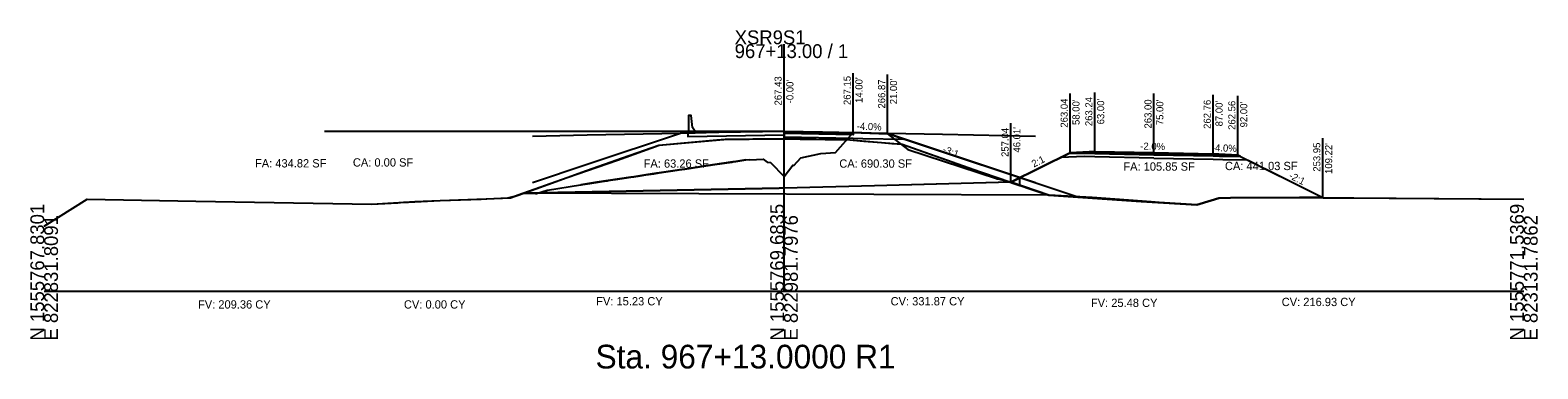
# Model space of a CAD drawing. Extents: x -26 to 823017, y -16 to 1558356.
# Drawn here: x 997.2 to 1302.8, y 6984.3 to 7052.8 of the extents above; entities that cross this region are included whole.
import ezdxf

# ---------------------------------------------------------------- set-up
doc = ezdxf.new("R2010")
doc.units = 0
for name, color, linetype in [('1', 7, 'Continuous'), ('ASPHALT_19MM1', 7, 'Continuous'), ('ASPHALT_9_5MM1', 7, 'Continuous'), ('CONST_DCH', 7, 'Continuous'), ('CONST_LV3', 7, 'Continuous'), ('Draft_XS_Grid', 7, 'Continuous'), ('Draft_XS_Text', 7, 'Continuous'), ('DTM_CORRIDOR', 7, 'Continuous'), ('DTM_P_FINISHED_GRADE2', 7, 'Continuous'), ('DTM_X_GROUND', 7, 'Continuous'), ('SLOPE_STAKES_FILL', 7, 'Continuous'), ('X_PROFILES_1', 7, 'Continuous'), ('X_TRANS_EOP', 7, 'Continuous'), ('XS_CELL', 7, 'Continuous'), ('XS_M_SHAPES_EARTHWORK', 7, 'Continuous'), ('XS_P_CONCRETE', 7, 'Continuous'), ('XS_P_DR_GRAVEL', 7, 'Continuous'), ('XS_P_GROUND', 7, 'Continuous'), ('XS_P_NULL_POINT', 7, 'Continuous'), ('XS_P_SHOULDER', 7, 'Continuous'), ('XS_P_SUBGRADE_GRANULAR', 7, 'Continuous'), ('XS_P_SUBGRADE_UNDERCUT', 7, 'Continuous'), ('XS_P_TX_CLEARZONE', 7, 'Continuous'), ('XS_P_TX_FS_BS', 7, 'Continuous'), ('XS_SHEET_EW_TX_AREA', 7, 'Continuous'), ('XS_SHEET_EW_TX_VOLUME', 7, 'Continuous')]:
    doc.layers.add(name, color=color, linetype=linetype)

msp = doc.modelspace()

# ---------------------------------------------------------------- linework, layer by layer
at = {"layer": '1'}
msp.add_lwpolyline([(1150, 7032.3), (1150, 7032.3), (1150, 7032.3), (1164, 7032.02), (1164, 7031.9), (1164, 7031.86), (1150, 7032.14), (1150, 7032.14), (1150, 7032.14)], dxfattribs=at)
at = {"layer": 'ASPHALT_19MM1'}
for points in [[(1150, 7032.14), (1150, 7032.14), (1150, 7032.14), (1164, 7031.86), (1164, 7031.7), (1164, 7031.65), (1150, 7031.93), (1150, 7031.93), (1150, 7031.93)], [(1213, 7027.87), (1225, 7027.63), (1237, 7027.39), (1237, 7027.59), (1225, 7027.83), (1213, 7028.07), (1213, 7027.87)]]:
    msp.add_lwpolyline(points, dxfattribs=at)
at = {"layer": 'ASPHALT_9_5MM1'}
msp.add_lwpolyline([(1150, 7032.43), (1150, 7032.43), (1150, 7032.43), (1164, 7032.15), (1164, 7032.05), (1164, 7032.02), (1150, 7032.3), (1150, 7032.3), (1150, 7032.3)], dxfattribs=at)
at = {"layer": 'CONST_LV3'}
for points in [[(1056.83, 7032.43), (1072.59, 7032.43), (1072.73, 7032.43), (1083.12, 7032.43), (1085.95, 7032.43), (1092.04, 7032.43), (1096.07, 7032.43), (1111.31, 7032.43), (1111.36, 7032.43), (1120.24, 7032.42), (1127.03, 7032.42), (1130.68, 7032.42), (1141.25, 7032.42), (1150, 7032.42)], [(1099, 7022.01), (1110.11, 7025.72), (1129, 7032.01), (1136.78, 7032.17), (1150, 7032.43), (1157.78, 7032.28), (1171, 7032.01), (1182.11, 7028.31), (1201, 7022.01)], [(1099, 7031.41), (1110.11, 7031.63), (1129, 7032.01), (1136.78, 7032.17), (1150, 7032.43), (1157.78, 7032.28), (1171, 7032.01), (1182.11, 7031.79), (1201, 7031.41)], [(1150, 7032.43), (1164, 7032.15)], [(1171, 7031.87), (1171, 7031.87), (1164, 7032.15)], [(1196.01, 7022.04), (1198.99, 7023.54), (1208, 7028.04), (1211.85, 7028.19), (1213, 7028.24)], [(1197.8, 7022.94), (1198.99, 7023.54), (1208, 7028.04), (1211.85, 7028.19), (1213, 7028.24), (1215.77, 7028.19), (1225, 7028), (1227.77, 7027.86), (1237, 7027.39), (1240.85, 7027.52), (1242, 7027.56), (1245.99, 7025.57), (1246.45, 7025.33), (1248.31, 7024.4), (1252.91, 7022.11), (1259.38, 7018.87), (1265.52, 7018.9), (1300, 7018.64)], [(1242, 7027.56), (1259.22, 7018.95)], [(1000, 7013.13), (1008.72, 7018.66), (1030.74, 7018.25), (1066.43, 7017.59), (1071.69, 7017.92), (1072.84, 7017.99), (1073.56, 7018.03), (1073.6, 7018.04), (1073.85, 7018.05), (1075.16, 7018.14), (1080.27, 7018.35), (1088.6, 7018.66), (1089.59, 7018.69), (1089.78, 7018.7), (1094.01, 7018.91), (1094.55, 7018.93), (1095.89, 7019.41), (1097.26, 7019.9)]]:
    msp.add_lwpolyline(points, dxfattribs=at)
at = {"layer": 'DTM_P_FINISHED_GRADE2'}
msp.add_lwpolyline([(1097.26, 7019.82), (1099.62, 7019.87), (1099.89, 7019.87), (1100.64, 7019.89), (1102.02, 7020.47), (1108.71, 7021.53), (1108.84, 7021.56), (1108.93, 7021.58), (1109.19, 7021.61), (1110.65, 7021.83), (1114.01, 7022.34), (1114.14, 7022.36), (1114.36, 7022.39), (1116.34, 7022.69), (1118.94, 7023.08), (1119.24, 7023.12), (1119.54, 7023.17), (1120.85, 7023.36), (1122, 7023.54), (1123.61, 7023.78), (1124.71, 7023.94), (1126.54, 7024.22), (1127.49, 7024.36), (1128.77, 7024.55), (1129.29, 7024.63), (1129.73, 7024.69), (1129.89, 7024.72), (1134.15, 7025.36), (1135.07, 7025.49), (1135.43, 7025.55), (1135.5, 7025.56), (1139.39, 7026.14), (1139.65, 7026.18), (1140.22, 7026.27), (1140.24, 7026.27), (1142.27, 7026.57), (1143.07, 7026.63), (1143.1, 7026.62), (1145.78, 7026.76), (1146.56, 7026.12), (1147.26, 7026.05), (1150, 7023.22), (1151.81, 7025.48), (1152, 7025.46), (1153.43, 7027.01), (1157.48, 7027.87), (1160.47, 7028.06), (1164, 7032.15), (1165.67, 7032.08), (1171, 7031.87), (1175.13, 7028.7), (1193.09, 7022.79), (1193.22, 7022.78), (1193.49, 7022.76), (1196.01, 7022.04), (1196.34, 7022.21), (1197.8, 7022.94)], dxfattribs=at)
at = {"layer": 'DTM_X_GROUND'}
for points in [[(1000, 7013.13), (1008.72, 7018.66), (1030.74, 7018.25), (1066.43, 7017.59), (1071.69, 7017.92), (1072.84, 7017.99), (1073.56, 7018.03), (1073.6, 7018.04), (1073.85, 7018.05), (1075.16, 7018.11), (1080.27, 7018.33), (1088.6, 7018.64), (1089.59, 7018.69), (1089.78, 7018.7), (1094.01, 7018.91), (1094.55, 7019.05), (1095.89, 7019.4), (1097.26, 7019.82), (1099.62, 7019.87), (1099.89, 7019.87), (1100.64, 7019.89), (1102.02, 7020.47), (1108.71, 7021.53), (1108.84, 7021.56), (1108.93, 7021.58), (1109.19, 7021.61), (1110.65, 7021.83), (1114.01, 7022.34), (1114.14, 7022.36), (1114.36, 7022.39), (1116.34, 7022.69), (1118.94, 7023.08), (1119.24, 7023.12), (1119.54, 7023.17), (1120.85, 7023.36), (1122, 7023.54), (1123.61, 7023.78), (1124.71, 7023.94), (1126.54, 7024.22), (1127.49, 7024.36), (1128.77, 7024.55), (1129.29, 7024.63), (1129.73, 7024.69), (1129.89, 7024.72), (1134.15, 7025.36), (1135.07, 7025.49), (1135.43, 7025.55), (1135.5, 7025.56), (1139.39, 7026.14), (1139.65, 7026.18), (1140.22, 7026.27), (1140.24, 7026.27), (1142.27, 7026.57), (1143.07, 7026.63), (1143.1, 7026.62), (1145.78, 7026.76), (1146.56, 7026.12), (1147.26, 7026.05), (1150, 7023.22), (1151.81, 7025.48), (1152, 7025.46), (1153.43, 7027.01), (1157.48, 7027.87), (1160.47, 7028.06), (1164, 7032.15), (1165.67, 7032.08), (1171, 7031.87), (1175.13, 7028.7), (1193.09, 7022.79), (1193.22, 7022.78), (1193.49, 7022.76), (1196.01, 7022.04), (1196.34, 7022.21), (1196.34, 7022.21), (1196.35, 7022.21), (1196.35, 7022.22), (1196.56, 7022.32), (1196.74, 7022.41), (1197.8, 7022.94), (1198.99, 7023.54), (1208, 7028.04), (1211.85, 7028.19), (1213, 7028.24), (1215.77, 7028.19), (1225, 7028), (1227.77, 7027.86), (1237, 7027.39), (1240.85, 7027.52), (1242, 7027.56), (1245.99, 7025.57), (1246.45, 7025.33), (1248.31, 7024.4), (1252.91, 7022.11), (1259.38, 7018.87), (1265.52, 7018.9), (1300, 7018.64)], [(1000, 7013.13), (1008.72, 7018.66), (1030.74, 7018.25), (1066.43, 7017.59), (1075.16, 7018.14), (1080.27, 7018.35), (1089.59, 7018.69), (1094.55, 7018.93), (1106.01, 7023.01), (1116.27, 7026.51), (1124.68, 7029.58), (1128.45, 7029.91), (1137.81, 7030.74), (1148.06, 7030.82), (1150.37, 7030.84), (1153.26, 7030.8), (1162.61, 7030.69), (1169.79, 7030.11), (1173.99, 7029.75), (1194.2, 7022.61), (1203.71, 7019.46), (1222.43, 7018.18), (1233.68, 7017.51), (1237.27, 7018.57), (1238.19, 7018.86), (1240.54, 7018.88), (1254.54, 7018.99), (1300, 7018.64)], [(1000, 7013.13), (1008.72, 7018.66), (1030.74, 7018.25), (1066.43, 7017.59), (1075.16, 7018.14), (1080.27, 7018.35), (1089.59, 7018.69), (1094.55, 7018.93), (1106.01, 7023.01), (1116.27, 7026.51), (1124.68, 7029.58), (1128.45, 7029.91), (1137.81, 7030.74), (1148.06, 7030.82), (1150.37, 7030.84), (1153.26, 7030.8), (1162.61, 7030.69), (1169.79, 7030.11), (1173.99, 7029.75), (1194.2, 7022.64), (1196.01, 7022.04), (1198.99, 7023.54), (1208, 7028.04), (1211.85, 7028.19), (1213, 7028.24), (1215.77, 7028.19), (1225, 7028), (1227.77, 7027.86), (1237, 7027.39), (1240.85, 7027.52), (1242, 7027.56), (1245.99, 7025.57), (1246.45, 7025.33), (1248.31, 7024.4), (1252.91, 7022.11), (1259.38, 7018.87), (1265.52, 7018.9), (1300, 7018.64)]]:
    msp.add_lwpolyline(points, dxfattribs=at)
at = {"layer": 'X_TRANS_EOP'}
msp.add_lwpolyline([(1213, 7028.07), (1225, 7027.83), (1237, 7027.59), (1237, 7027.76), (1225, 7028), (1213, 7028.24), (1213, 7028.07)], dxfattribs=at)
at = {"layer": 'XS_CELL'}
for p, q in [((1150, 7000), (1150, 7050)), ((1000, 7000), (1150, 7000)), ((1150, 7000), (1300, 7000))]:
    msp.add_line(p, q, dxfattribs=at)
at = {"layer": 'XS_M_SHAPES_EARTHWORK'}
for points in [[(1097.26, 7019.82), (1097.26, 7019.9), (1106.01, 7023.01), (1116.27, 7026.51), (1124.68, 7029.58), (1128.45, 7029.91), (1137.81, 7030.74), (1148.06, 7030.82), (1150.37, 7030.84), (1153.26, 7030.8), (1162.61, 7030.69), (1169.79, 7030.11), (1173.99, 7029.75), (1194.2, 7022.61), (1195.91, 7022.04), (1168.34, 7021.32), (1150, 7020.87), (1149, 7020.85), (1117.98, 7020.23)], [(1150, 7031.93), (1150, 7030.83), (1150.37, 7030.84), (1153.26, 7030.8), (1162.61, 7030.69), (1169.79, 7030.11), (1173.99, 7029.75), (1194.2, 7022.61), (1197.8, 7021.42), (1197.8, 7022.94), (1174.28, 7030.78), (1171, 7031.87), (1164, 7032.15), (1164, 7032.05), (1164, 7032.02), (1164, 7031.9), (1164, 7031.86), (1164, 7031.7), (1164, 7031.65)], [(1195.91, 7022.04), (1196.01, 7022.01), (1196.01, 7022.04)]]:
    msp.add_lwpolyline(points, close=True, dxfattribs=at)
at = {"layer": 'XS_P_CONCRETE'}
for points in [[(1132, 7032.07), (1132, 7032.32), (1131.42, 7033.15), (1131.17, 7035.57), (1130.67, 7035.54), (1130.67, 7032.04), (1132, 7032.07)], [(1150, 7032.43), (1130.67, 7032.04), (1130.5, 7032.04), (1130.5, 7031.29), (1150, 7031.68)]]:
    msp.add_lwpolyline(points, dxfattribs=at)
at = {"layer": 'XS_P_DR_GRAVEL'}
for points in [[(1211.85, 7028.19), (1208, 7028.04), (1207.97, 7028.02), (1207.86, 7027.97), (1209.04, 7027.95), (1213, 7027.87), (1213, 7028.15), (1213, 7028.24), (1211.85, 7028.19)], [(1238.15, 7027.71), (1237, 7027.76), (1237, 7027.67), (1237, 7027.39), (1238.29, 7027.36), (1242.57, 7027.27), (1242.13, 7027.49), (1242, 7027.56), (1238.15, 7027.71)]]:
    msp.add_lwpolyline(points, dxfattribs=at)
at = {"layer": 'XS_P_GROUND'}
for points in [[(1197.8, 7022.94), (1171, 7031.87)], [(1209.4, 7019.07), (1209.4, 7019.07), (1171, 7031.87)], [(1208, 7028.04), (1196.01, 7022.04)], [(1142.27, 7026.57), (1140.24, 7026.27), (1139.65, 7026.18), (1135.5, 7025.56), (1135.07, 7025.49), (1129.89, 7024.72), (1129.29, 7024.63), (1127.49, 7024.36), (1124.71, 7023.94), (1124.17, 7023.86), (1122, 7023.54), (1119.54, 7023.17), (1118.94, 7023.08), (1114.36, 7022.39), (1112.08, 7022.05), (1109.19, 7021.61), (1108.84, 7021.56)], [(1242, 7027.56), (1259.38, 7018.87)], [(1099.62, 7019.69), (1101.95, 7020.44), (1102.02, 7020.47), (1108.71, 7021.53), (1108.84, 7021.56)], [(1196.01, 7022.04), (1168.34, 7021.32), (1150, 7020.87)], [(1097.26, 7019.82), (1117.98, 7020.23), (1149, 7020.85)], [(1150, 7020.87), (1149, 7020.85)], [(1259.22, 7018.95), (1254.54, 7018.99), (1254.54, 7018.99), (1240.54, 7018.88), (1240.54, 7018.88), (1238.19, 7018.86), (1238.19, 7018.86), (1237.27, 7018.57), (1237.27, 7018.57), (1233.68, 7017.51), (1222.43, 7018.18), (1222.43, 7018.18), (1209.4, 7019.07), (1209.4, 7019.07)], [(1209.4, 7019.07), (1209.4, 7019.07), (1222.43, 7018.18), (1222.43, 7018.18), (1233.68, 7017.51), (1237.27, 7018.57), (1237.27, 7018.57), (1238.19, 7018.86), (1238.19, 7018.86), (1240.54, 7018.88), (1240.54, 7018.88), (1254.54, 7018.99), (1254.54, 7018.99), (1259.22, 7018.95)]]:
    msp.add_lwpolyline(points, dxfattribs=at)
at = {"layer": 'XS_P_SHOULDER'}
for points in [[(1171, 7031.87), (1164, 7032.15)], [(1208, 7028.04), (1211.85, 7028.19), (1213, 7028.24)], [(1242, 7027.56), (1238.15, 7027.71), (1237, 7027.76)]]:
    msp.add_lwpolyline(points, dxfattribs=at)
at = {"layer": 'XS_P_SUBGRADE_GRANULAR'}
for points in [[(1150, 7031.26), (1150, 7031.26), (1164, 7030.98)], [(1164, 7030.98), (1166, 7030.94), (1174.28, 7030.78)], [(1213, 7027.2), (1211, 7027.24), (1206, 7027.04)], [(1225, 7026.96), (1213, 7027.2)], [(1225, 7026.96), (1237, 7026.72)], [(1237, 7026.72), (1239, 7026.68), (1243.96, 7026.58)]]:
    msp.add_lwpolyline(points, dxfattribs=at)
at = {"layer": 'XS_P_SUBGRADE_UNDERCUT'}
for points in [[(1097.26, 7019.82), (1102.09, 7021.59), (1109.95, 7024.44), (1117.28, 7027.01), (1124.61, 7029.59), (1130.5, 7030.11), (1136.38, 7030.63), (1138.07, 7030.78), (1143.68, 7030.82), (1149.29, 7030.86), (1151.07, 7030.87), (1154.71, 7030.83), (1158.36, 7030.74), (1161.03, 7030.71), (1162.61, 7030.69), (1166.2, 7030.4), (1169.79, 7030.11), (1171.89, 7029.93), (1173.99, 7029.75), (1187.7, 7024.91), (1196.01, 7022.04), (1203.71, 7019.46)], [(1226.06, 7017.96), (1224.43, 7018.08), (1212.49, 7018.94), (1203.71, 7019.46), (1196.01, 7022.04), (1208, 7028.04), (1213.18, 7028.24), (1225.6, 7028.01), (1238.02, 7027.78), (1242, 7027.56), (1259.22, 7018.95), (1254.75, 7018.94), (1238.19, 7018.86), (1233.68, 7017.51)]]:
    msp.add_lwpolyline(points, close=True, dxfattribs=at)
at = {"layer": 'XS_P_TX_CLEARZONE'}
for p, q in [((1150, 7032.43), (1150, 7044.43)), ((1164, 7032.15), (1164, 7044.15)), ((1171, 7031.87), (1171, 7043.87)), ((1171, 7031.87), (1171, 7043.87)), ((1208, 7028.04), (1208, 7040.04)), ((1213, 7028.24), (1213, 7040.24)), ((1225, 7028), (1225, 7040)), ((1237, 7027.76), (1237, 7039.76)), ((1242, 7027.56), (1242, 7039.56)), ((1196.01, 7022.04), (1196.01, 7034.04)), ((1259.22, 7018.95), (1259.22, 7030.95))]:
    msp.add_line(p, q, dxfattribs=at)

# ---------------------------------------------------------------- texts
at = {"layer": 'CONST_DCH'}
for p in [(1149.92, 7032.31), (1163.92, 7032.03), (1142.19, 7026.45)]:
    msp.add_text('X', height=0.24, dxfattribs=at).set_placement(p)
at = {"layer": 'CONST_LV3'}
for p in [(1170.92, 7031.75), (1195.93, 7021.92), (1197.72, 7022.82), (1209.32, 7018.95), (1259.15, 7018.83)]:
    msp.add_text('X', height=0.24, dxfattribs=at).set_placement(p)
at = {"layer": 'Draft_XS_Grid'}
msp.add_text('-', height=0.0001, dxfattribs=at).set_placement((1000, 7000))
at = {"layer": 'Draft_XS_Text'}
msp.add_text('Sta. 967+13.0000 R1', height=4.8, dxfattribs=at).set_placement((1111.79, 6984.35))
at = {"layer": 'DTM_CORRIDOR'}
for p in [(1212.92, 7028.12), (1224.92, 7027.88), (1236.92, 7027.64)]:
    msp.add_text('X', height=0.24, dxfattribs=at).set_placement(p)
at = {"layer": 'SLOPE_STAKES_FILL'}
for p in [(1195.93, 7021.92), (1259.3, 7018.75)]:
    msp.add_text('X', height=0.24, dxfattribs=at).set_placement(p)
at = {"layer": 'X_PROFILES_1'}
for p in [(1195.93, 7021.92), (1259.15, 7018.83)]:
    msp.add_text('X', height=0.24, dxfattribs=at).set_placement(p)
at = {"layer": 'XS_CELL'}
for s, p in [('XSR9S1', (1140, 7050)), ('967+13.00 / 1', (1140, 7047.2))]:
    msp.add_text(s, height=2.8, dxfattribs=at).set_placement(p)
for s, p in [('N 1555767.8301', (1000, 6990)), ('N 1555769.6835', (1150, 6990)), ('N 1555771.5369', (1300, 6990)), ('E 822831.8091', (1002.8, 6990)), ('E 822981.7976', (1152.8, 6990)), ('E 823131.7862', (1302.8, 6990))]:
    msp.add_text(s, height=2.8, rotation=90, dxfattribs=at).set_placement(p)
at = {"layer": 'XS_P_NULL_POINT'}
for p in [(1195.93, 7021.92), (1197.72, 7022.82), (1097.18, 7019.7), (1099.54, 7019.57), (1259.3, 7018.75)]:
    msp.add_text('X', height=0.24, dxfattribs=at).set_placement(p)
at = {"layer": 'XS_P_SHOULDER'}
for p in [(1170.92, 7031.75), (1207.92, 7027.92), (1241.92, 7027.44)]:
    msp.add_text('X', height=0.24, dxfattribs=at).set_placement(p)
at = {"layer": 'XS_P_SUBGRADE_GRANULAR'}
msp.add_text('X', height=0.24, dxfattribs=at).set_placement((1149.92, 7020.75))
at = {"layer": 'XS_P_TX_CLEARZONE'}
for s, p in [('267.43', (1149.52, 7037.61)), ('267.15', (1163.52, 7037.69)), ("14.00'", (1165.92, 7038.12)), ("21.00'", (1172.92, 7037.84)), ("21.00'", (1172.92, 7037.84)), ("-0.00'", (1151.92, 7038.04)), ('266.87', (1170.52, 7036.98)), ('266.87', (1170.52, 7036.98)), ('263.04', (1207.52, 7033.11)), ("58.00'", (1209.92, 7033.65)), ('263.24', (1212.52, 7033.42)), ("63.00'", (1214.92, 7033.78)), ('263.00', (1224.52, 7032.94)), ("75.00'", (1226.92, 7033.61)), ('262.76', (1236.52, 7032.86)), ("87.00'", (1238.92, 7033.37)), ('262.56', (1241.52, 7032.66)), ("92.00'", (1243.92, 7033.17)), ('257.04', (1195.53, 7027.18)), ("46.01'", (1197.93, 7028.06)), ('253.95', (1258.74, 7024.19)), ("109.22'", (1261.14, 7023.74))]:
    msp.add_text(s, height=1.44, rotation=90, dxfattribs=at).set_placement(p)
at = {"layer": 'XS_P_TX_FS_BS'}
for s, rotation, p in [('-4.0%', 357.7291, (1164.73, 7032.72)), ('-3:1', 338.5499, (1182.03, 7028.18)), ('-2.0%', 358.8542, (1222.22, 7028.66)), ('-4.0%', 357.7094, (1236.73, 7028.37)), ('2:1', 26.5651, (1200.64, 7025.03)), ('-2:1', 333.4349, (1252.24, 7022.93))]:
    msp.add_text(s, height=1.44, rotation=rotation, dxfattribs=at).set_placement(p)
at = {"layer": 'XS_SHEET_EW_TX_AREA'}
for s, p in [('FA: 434.82 SF', (1042.74, 7025.05)), ('CA: 0.00 SF', (1062.59, 7025.23)), ('FA: 63.26 SF', (1121.54, 7025)), ('CA: 690.30 SF', (1161.21, 7025)), ('FA: 105.85 SF', (1218.8, 7024.4)), ('CA: 441.03 SF', (1239.4, 7024.51))]:
    msp.add_text(s, height=1.68, dxfattribs=at).set_placement(p)
at = {"layer": 'XS_SHEET_EW_TX_VOLUME'}
for s, p in [('FV: 209.36 CY', (1031.19, 6996.48)), ('CV: 0.00 CY', (1072.94, 6996.48)), ('FV: 15.23 CY', (1111.92, 6997.12)), ('CV: 331.87 CY', (1171.61, 6997.12)), ('FV: 25.48 CY', (1212.23, 6996.8)), ('CV: 216.93 CY', (1250.91, 6996.98))]:
    msp.add_text(s, height=1.68, dxfattribs=at).set_placement(p)

doc.saveas('drawing.dxf')
